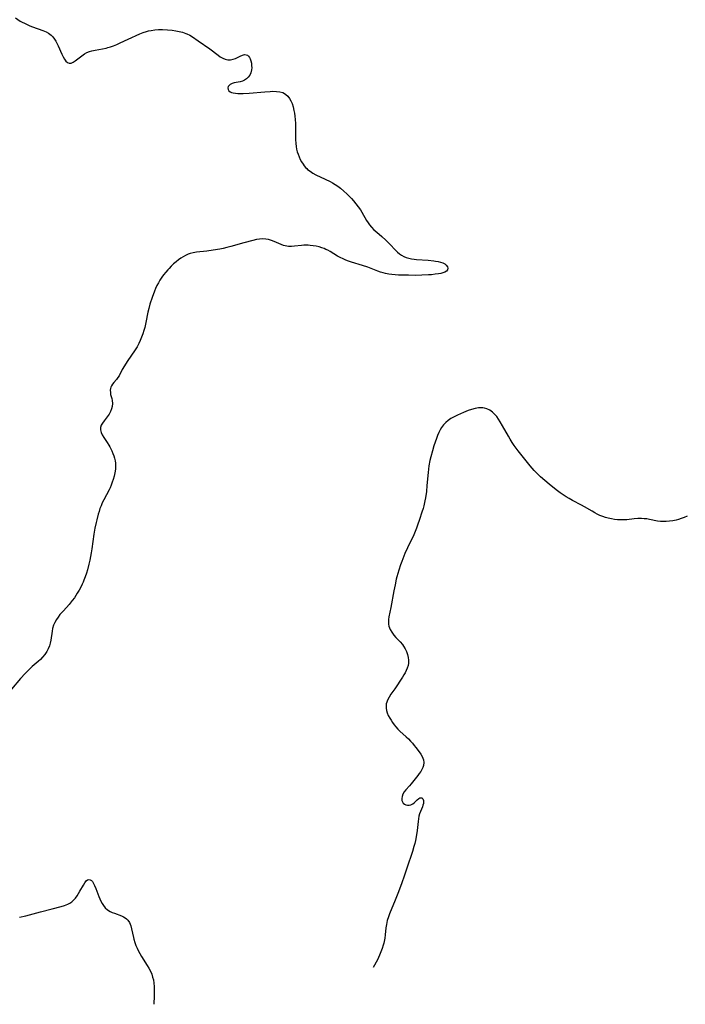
# Model space of a CAD drawing. Header units: inches. Extents: x 1073367 to 1082519, y 1569854 to 1574957.
# Tile 270 of 565: x 1078604 to 1078941, y 1571701 to 1572199. Entities that reach past the tile are written whole.
import ezdxf

# ---------------------------------------------------------------- set-up
doc = ezdxf.new("R2010")
doc.units = ezdxf.units.IN
doc.header["$MEASUREMENT"] = 0
doc.layers.add('CGG_CurvaNivelLidar_v1', color=7, linetype='Continuous', lineweight=30, true_color=0x008008)

msp = doc.modelspace()

# ---------------------------------------------------------------- linework, layer by layer
at = {"layer": 'CGG_CurvaNivelLidar_v1'}
for points in [[(1078601.4766, 1572200.3407, 72), (1078603.7809, 1572198.799, 72), (1078604.5141, 1572198.388, 72), (1078606.403, 1572197.4654, 72), (1078608.7574, 1572196.4209, 72), (1078610.1689, 1572195.8451, 72), (1078615.3188, 1572194.0541, 72), (1078616.9573, 1572193.3488, 72), (1078618.2276, 1572192.6386, 72), (1078619.4815, 1572191.6905, 72), (1078620.404, 1572190.7464, 72), (1078621.2246, 1572189.6876, 72), (1078621.959, 1572188.5421, 72), (1078622.4956, 1572187.5712, 72), (1078623.1434, 1572186.2175, 72), (1078624.9135, 1572181.9775, 72), (1078625.5732, 1572180.5959, 72), (1078626.2807, 1572179.4083, 72), (1078627.0506, 1572178.4338, 72), (1078627.877, 1572177.7391, 72), (1078628.7574, 1572177.4097, 72), (1078629.6746, 1572177.5053, 72), (1078630.6404, 1572177.9357, 72), (1078631.6535, 1572178.599, 72), (1078635.0909, 1572181.2522, 72), (1078636.3586, 1572182.1306, 72), (1078637.6077, 1572182.8521, 72), (1078638.9188, 1572183.4012, 72), (1078640.185, 1572183.7622, 72), (1078641.8967, 1572184.1248, 72), (1078645.4953, 1572184.7527, 72), (1078647.3266, 1572185.1199, 72), (1078648.1726, 1572185.3238, 72), (1078649.5425, 1572185.7232, 72), (1078651.1986, 1572186.3058, 72), (1078652.844, 1572186.9693, 72), (1078654.4793, 1572187.692, 72), (1078658.5517, 1572189.6115, 72), (1078664.4974, 1572192.3139, 72), (1078666.0751, 1572192.9553, 72), (1078667.9, 1572193.5675, 72), (1078668.8063, 1572193.8089, 72), (1078670.1664, 1572194.0859, 72), (1078672.0597, 1572194.3211, 72), (1078673.9747, 1572194.4239, 72), (1078675.9018, 1572194.4263, 72), (1078678.512, 1572194.3063, 72), (1078680.8844, 1572194.0865, 72), (1078682.6544, 1572193.8478, 72), (1078684.3991, 1572193.5273, 72), (1078686.1061, 1572193.1002, 72), (1078687.7602, 1572192.5328, 72), (1078688.2728, 1572192.3162, 72), (1078689.7422, 1572191.5814, 72), (1078691.1686, 1572190.7348, 72), (1078693.9589, 1572188.8533, 72), (1078699.8639, 1572184.6722, 72), (1078704.0903, 1572181.4593, 72), (1078705.176, 1572180.7009, 72), (1078706.4392, 1572179.9626, 72), (1078707.7168, 1572179.4191, 72), (1078709.0067, 1572179.1299, 72), (1078710.3566, 1572179.1466, 72), (1078711.6885, 1572179.4293, 72), (1078712.9711, 1572179.9035, 72), (1078715.3199, 1572181.0865, 72), (1078716.4237, 1572181.5639, 72), (1078717.5317, 1572181.8057, 72), (1078718.2462, 1572181.7638, 72), (1078718.8939, 1572181.5274, 72), (1078719.5517, 1572181.0191, 72), (1078720.023, 1572180.3976, 72), (1078720.4009, 1572179.6437, 72), (1078720.735, 1572178.6266, 72), (1078720.9601, 1572177.5104, 72), (1078721.083, 1572176.3334, 72), (1078721.1028, 1572175.1658, 72), (1078721.008, 1572174.0029, 72), (1078720.6933, 1572172.594, 72), (1078720.1263, 1572171.3012, 72), (1078719.3977, 1572170.3113, 72), (1078718.4857, 1572169.4785, 72), (1078717.4301, 1572168.8236, 72), (1078716.3924, 1572168.3988, 72), (1078715.3025, 1572168.0894, 72), (1078712.1582, 1572167.4256, 72), (1078711.1319, 1572167.1169, 72), (1078710.2632, 1572166.6952, 72), (1078709.6646, 1572166.1928, 72), (1078709.2544, 1572165.6004, 72), (1078709.0523, 1572164.9591, 72), (1078709.1418, 1572164.1089, 72), (1078709.4883, 1572163.5205, 72), (1078710.2001, 1572162.9296, 72), (1078710.8802, 1572162.615, 72), (1078711.6781, 1572162.3863, 72), (1078712.818, 1572162.2043, 72), (1078714.0757, 1572162.116, 72), (1078715.4234, 1572162.097, 72), (1078716.8388, 1572162.1262, 72), (1078719.8631, 1572162.2834, 72), (1078727.8018, 1572163.013, 72), (1078730.4218, 1572163.1882, 72), (1078731.8273, 1572163.2308, 72), (1078733.6202, 1572163.1818, 72), (1078735.315, 1572162.9666, 72), (1078736.8729, 1572162.5232, 72), (1078737.7599, 1572162.095, 72), (1078738.3879, 1572161.6747, 72), (1078739.4045, 1572160.708, 72), (1078740.2313, 1572159.5982, 72), (1078740.9345, 1572158.3451, 72), (1078741.5184, 1572156.9773, 72), (1078742.0392, 1572155.3198, 72), (1078742.4376, 1572153.5758, 72), (1078742.6944, 1572152.0752, 72), (1078742.8965, 1572150.5443, 72), (1078743.0534, 1572148.9925, 72), (1078743.2082, 1572146.837, 72), (1078743.3258, 1572143.6551, 72), (1078743.3559, 1572138.8699, 72), (1078743.4311, 1572136.7368, 72), (1078743.5679, 1572135.2852, 72), (1078743.8094, 1572133.8697, 72), (1078744.1538, 1572132.5745, 72), (1078744.5913, 1572131.3113, 72), (1078745.0941, 1572130.0726, 72), (1078745.6953, 1572128.7477, 72), (1078746.361, 1572127.4622, 72), (1078747.1111, 1572126.2361, 72), (1078747.7257, 1572125.3906, 72), (1078748.404, 1572124.5974, 72), (1078748.9388, 1572124.0598, 72), (1078749.4281, 1572123.623, 72), (1078750.6344, 1572122.71, 72), (1078752.0777, 1572121.8118, 72), (1078753.6042, 1572120.9916, 72), (1078758.2791, 1572118.759, 72), (1078760.8103, 1572117.4979, 72), (1078762.0478, 1572116.8139, 72), (1078763.4017, 1572115.9861, 72), (1078764.7186, 1572115.0996, 72), (1078765.9996, 1572114.1608, 72), (1078767.7714, 1572112.7306, 72), (1078769.3415, 1572111.3103, 72), (1078770.4968, 1572110.168, 72), (1078771.6118, 1572108.9865, 72), (1078772.686, 1572107.7691, 72), (1078773.9149, 1572106.2668, 72), (1078775.0773, 1572104.7187, 72), (1078776.1646, 1572103.125, 72), (1078776.8345, 1572102.0532, 72), (1078779.3104, 1572097.8332, 72), (1078780.035, 1572096.6881, 72), (1078780.8062, 1572095.5854, 72), (1078781.6971, 1572094.477, 72), (1078783.0039, 1572093.1158, 72), (1078784.4101, 1572091.8392, 72), (1078786.9654, 1572089.6553, 72), (1078789.0383, 1572087.7984, 72), (1078790.9252, 1572085.934, 72), (1078794.0423, 1572082.5837, 72), (1078794.9516, 1572081.7165, 72), (1078795.9127, 1572080.9232, 72), (1078796.9974, 1572080.1919, 72), (1078798.1543, 1572079.5726, 72), (1078799.3764, 1572079.0711, 72), (1078800.6514, 1572078.6918, 72), (1078801.9737, 1572078.4121, 72), (1078803.3324, 1572078.2089, 72), (1078804.6008, 1572078.0723, 72), (1078810.4346, 1572077.6788, 72), (1078813.3416, 1572077.4065, 72), (1078814.2299, 1572077.2833, 72), (1078815.5289, 1572077.0504, 72), (1078816.7388, 1572076.7486, 72), (1078817.8307, 1572076.3575, 72), (1078818.8482, 1572075.8116, 72), (1078819.6434, 1572075.1592, 72), (1078820.1779, 1572074.4098, 72), (1078820.3819, 1572073.6295, 72), (1078820.2048, 1572072.8513, 72), (1078819.662, 1572072.1708, 72), (1078818.905, 1572071.6941, 72), (1078817.9402, 1572071.321, 72), (1078816.8881, 1572071.0399, 72), (1078815.7259, 1572070.8095, 72), (1078813.9832, 1572070.5542, 72), (1078812.1287, 1572070.3605, 72), (1078810.5802, 1572070.2438, 72), (1078807.2825, 1572070.0861, 72), (1078803.8001, 1572070.0248, 72), (1078800.4211, 1572070.0338, 72), (1078797.1355, 1572070.1087, 72), (1078795.4802, 1572070.1871, 72), (1078793.8049, 1572070.3016, 72), (1078792.1452, 1572070.4644, 72), (1078790.4837, 1572070.6958, 72), (1078788.8472, 1572071.0109, 72), (1078787.6116, 1572071.3189, 72), (1078786.3945, 1572071.6819, 72), (1078784.9769, 1572072.1734, 72), (1078779.8741, 1572074.1846, 72), (1078777.2229, 1572075.0662, 72), (1078771.5997, 1572076.7748, 72), (1078770.1986, 1572077.2466, 72), (1078768.8176, 1572077.7621, 72), (1078767.3528, 1572078.384, 72), (1078765.9232, 1572079.0701, 72), (1078764.5328, 1572079.8158, 72), (1078760.8658, 1572082.0266, 72), (1078759.6439, 1572082.7194, 72), (1078758.7165, 1572083.1876, 72), (1078757.8616, 1572083.5596, 72), (1078756.699, 1572083.9852, 72), (1078755.2519, 1572084.411, 72), (1078753.7748, 1572084.7483, 72), (1078752.2777, 1572085.0039, 72), (1078750.7697, 1572085.1798, 72), (1078749.6803, 1572085.2562, 72), (1078748.593, 1572085.2877, 72), (1078747.4413, 1572085.2701, 72), (1078746.3003, 1572085.2038, 72), (1078742.8575, 1572084.8247, 72), (1078741.2008, 1572084.6785, 72), (1078739.8198, 1572084.6641, 72), (1078738.8994, 1572084.7516, 72), (1078738.032, 1572084.9274, 72), (1078737.2347, 1572085.1612, 72), (1078736.037, 1572085.6092, 72), (1078732.4202, 1572087.212, 72), (1078731.0494, 1572087.7352, 72), (1078729.6466, 1572088.1482, 72), (1078728.2112, 1572088.4046, 72), (1078726.6866, 1572088.4676, 72), (1078725.133, 1572088.3561, 72), (1078723.5568, 1572088.1133, 72), (1078721.7467, 1572087.7229, 72), (1078717.153, 1572086.4998, 72), (1078710.4759, 1572084.5793, 72), (1078708.4385, 1572084.0415, 72), (1078706.5941, 1572083.6126, 72), (1078704.9511, 1572083.2746, 72), (1078701.6521, 1572082.7022, 72), (1078698.421, 1572082.2641, 72), (1078693.0803, 1572081.6751, 72), (1078691.4757, 1572081.4143, 72), (1078689.9163, 1572081.0345, 72), (1078688.9074, 1572080.6891, 72), (1078687.6223, 1572080.1161, 72), (1078686.3816, 1572079.4301, 72), (1078685.178, 1572078.6531, 72), (1078684.0063, 1572077.8028, 72), (1078682.7745, 1572076.8186, 72), (1078681.5747, 1572075.7773, 72), (1078680.4076, 1572074.6872, 72), (1078679.2767, 1572073.553, 72), (1078678.6464, 1572072.8825, 72), (1078677.5576, 1572071.6409, 72), (1078676.524, 1572070.3512, 72), (1078675.5493, 1572069.0169, 72), (1078674.6414, 1572067.6381, 72), (1078673.8378, 1572066.2658, 72), (1078673.1054, 1572064.8556, 72), (1078672.4459, 1572063.4112, 72), (1078671.8607, 1572061.9457, 72), (1078670.7173, 1572058.796, 72), (1078669.592, 1572055.4323, 72), (1078668.9566, 1572053.1703, 72), (1078668.5552, 1572051.4174, 72), (1078667.5181, 1572046.1091, 72), (1078666.9424, 1572043.6185, 72), (1078666.5078, 1572042.0738, 72), (1078665.9548, 1572040.3587, 72), (1078665.3349, 1572038.6697, 72), (1078664.6443, 1572037.0129, 72), (1078663.8923, 1572035.4289, 72), (1078663.0588, 1572033.8915, 72), (1078662.0849, 1572032.3177, 72), (1078657.9906, 1572026.3198, 72), (1078656.7091, 1572024.2724, 72), (1078655.5893, 1572022.2751, 72), (1078653.939, 1572019.1086, 72), (1078653.3967, 1572018.2296, 72), (1078652.6707, 1572017.3154, 72), (1078651.2551, 1572015.7106, 72), (1078650.6666, 1572014.9353, 72), (1078650.1627, 1572014.1156, 72), (1078649.8485, 1572013.4311, 72), (1078649.6328, 1572012.7442, 72), (1078649.4961, 1572011.7983, 72), (1078649.5211, 1572010.7737, 72), (1078649.6802, 1572009.7378, 72), (1078650.1983, 1572007.6513, 72), (1078650.4245, 1572006.5766, 72), (1078650.5574, 1572005.1373, 72), (1078650.4633, 1572003.6725, 72), (1078650.1573, 1572002.371, 72), (1078649.6535, 1572001.1101, 72), (1078648.8686, 1571999.7414, 72), (1078647.9455, 1571998.436, 72), (1078646.3256, 1571996.3201, 72), (1078645.5488, 1571995.211, 72), (1078644.9402, 1571994.0963, 72), (1078644.5947, 1571992.9494, 72), (1078644.5883, 1571991.7565, 72), (1078644.8783, 1571990.5292, 72), (1078645.4075, 1571989.2908, 72), (1078646.1626, 1571987.9965, 72), (1078647.9606, 1571985.3348, 72), (1078648.7583, 1571984.0594, 72), (1078649.2876, 1571983.1127, 72), (1078649.7977, 1571982.1153, 72), (1078650.2751, 1571981.095, 72), (1078650.7801, 1571979.8952, 72), (1078651.2265, 1571978.675, 72), (1078651.6012, 1571977.4376, 72), (1078651.8911, 1571976.1767, 72), (1078652.0807, 1571974.906, 72), (1078652.1549, 1571973.6301, 72), (1078652.056, 1571971.8635, 72), (1078651.7878, 1571970.0892, 72), (1078651.4297, 1571968.3741, 72), (1078650.9763, 1571966.6605, 72), (1078650.5165, 1571965.2438, 72), (1078649.9828, 1571963.8431, 72), (1078649.3939, 1571962.4964, 72), (1078648.8768, 1571961.4233, 72), (1078646.1618, 1571956.2714, 72), (1078645.4609, 1571954.7986, 72), (1078644.8159, 1571953.2989, 72), (1078644.2819, 1571951.9183, 72), (1078643.7955, 1571950.5192, 72), (1078643.3577, 1571949.1032, 72), (1078642.6105, 1571946.2243, 72), (1078642.3001, 1571944.8457, 72), (1078641.7492, 1571942.0461, 72), (1078641.234, 1571938.9531, 72), (1078640.1762, 1571931.5329, 72), (1078639.8654, 1571929.59, 72), (1078639.5105, 1571927.6549, 72), (1078639.1136, 1571925.7292, 72), (1078638.6729, 1571923.8157, 72), (1078637.9067, 1571920.9335, 72), (1078637.3705, 1571919.1536, 72), (1078636.7849, 1571917.3916, 72), (1078636.1407, 1571915.6531, 72), (1078635.7379, 1571914.6654, 72), (1078635.3088, 1571913.6897, 72), (1078634.5411, 1571912.1111, 72), (1078633.7051, 1571910.5677, 72), (1078632.8075, 1571909.0595, 72), (1078631.314, 1571906.8092, 72), (1078630.2374, 1571905.3427, 72), (1078628.6143, 1571903.3442, 72), (1078625.7614, 1571900.2008, 72), (1078624.0203, 1571898.2196, 72), (1078623.0675, 1571897.0033, 72), (1078622.2046, 1571895.751, 72), (1078621.3803, 1571894.3137, 72), (1078620.7347, 1571892.8155, 72), (1078620.2974, 1571891.2575, 72), (1078620.0324, 1571889.811, 72), (1078619.4266, 1571885.3685, 72), (1078619.0836, 1571883.7513, 72), (1078618.6906, 1571882.4386, 72), (1078618.096, 1571880.9613, 72), (1078617.3545, 1571879.5481, 72), (1078616.3716, 1571878.0798, 72), (1078615.2355, 1571876.7059, 72), (1078614.1407, 1571875.5854, 72), (1078612.9753, 1571874.514, 72), (1078609.9916, 1571871.9485, 72), (1078609.1078, 1571871.1536, 72), (1078607.7188, 1571869.8178, 72), (1078606.3693, 1571868.4276, 72), (1078604.0004, 1571865.8161, 72), (1078599.4183, 1571860.4307, 72)], [(1078941.652, 1571948.0472, 72.5), (1078940.11, 1571947.3922, 72.5), (1078938.5226, 1571946.8262, 72.5), (1078937.2678, 1571946.4555, 72.5), (1078935.9984, 1571946.1348, 72.5), (1078934.3298, 1571945.7794, 72.5), (1078932.6569, 1571945.5073, 72.5), (1078930.9863, 1571945.3421, 72.5), (1078929.324, 1571945.315, 72.5), (1078928.0266, 1571945.4126, 72.5), (1078926.6374, 1571945.6211, 72.5), (1078922.4721, 1571946.4586, 72.5), (1078921.1571, 1571946.6602, 72.5), (1078919.831, 1571946.7975, 72.5), (1078918.4973, 1571946.8598, 72.5), (1078916.6222, 1571946.8143, 72.5), (1078914.7401, 1571946.6638, 72.5), (1078911.0645, 1571946.2965, 72.5), (1078909.7549, 1571946.2052, 72.5), (1078908.4442, 1571946.1671, 72.5), (1078907.3753, 1571946.1884, 72.5), (1078906.3071, 1571946.2554, 72.5), (1078904.758, 1571946.4273, 72.5), (1078903.2179, 1571946.6824, 72.5), (1078901.6922, 1571947.0199, 72.5), (1078900.2463, 1571947.4247, 72.5), (1078898.8253, 1571947.9147, 72.5), (1078897.4599, 1571948.4822, 72.5), (1078896.1195, 1571949.1215, 72.5), (1078894.7995, 1571949.8166, 72.5), (1078893.4888, 1571950.5571, 72.5), (1078889.5771, 1571952.8629, 72.5), (1078888.165, 1571953.658, 72.5), (1078883.5217, 1571956.0875, 72.5), (1078881.8867, 1571956.9652, 72.5), (1078880.3424, 1571957.8566, 72.5), (1078878.8364, 1571958.8087, 72.5), (1078877.353, 1571959.8462, 72.5), (1078875.9057, 1571960.9393, 72.5), (1078874.4492, 1571962.0945, 72.5), (1078871.7149, 1571964.3298, 72.5), (1078869.4997, 1571966.1798, 72.5), (1078867.4173, 1571968.0107, 72.5), (1078866.2829, 1571969.0756, 72.5), (1078865.1815, 1571970.1732, 72.5), (1078864.1408, 1571971.2825, 72.5), (1078862.1481, 1571973.5828, 72.5), (1078856.0166, 1571981.1276, 72.5), (1078855.0023, 1571982.4672, 72.5), (1078854.0251, 1571983.842, 72.5), (1078852.9682, 1571985.414, 72.5), (1078851.9561, 1571987.021, 72.5), (1078851.0709, 1571988.5284, 72.5), (1078848.1849, 1571993.78, 72.5), (1078846.9588, 1571995.9116, 72.5), (1078846.1267, 1571997.2272, 72.5), (1078845.2389, 1571998.4649, 72.5), (1078844.2705, 1571999.5941, 72.5), (1078843.01, 1572000.7386, 72.5), (1078841.6304, 1572001.677, 72.5), (1078840.1542, 1572002.3858, 72.5), (1078838.9367, 1572002.7546, 72.5), (1078838.2048, 1572002.8819, 72.5), (1078837.4434, 1572002.941, 72.5), (1078835.8965, 1572002.8727, 72.5), (1078834.1779, 1572002.5831, 72.5), (1078832.4345, 1572002.1277, 72.5), (1078830.6802, 1572001.5484, 72.5), (1078828.3376, 1572000.6369, 72.5), (1078826.7934, 1571999.9798, 72.5), (1078825.2679, 1571999.2812, 72.5), (1078823.3222, 1571998.2824, 72.5), (1078821.9306, 1571997.4576, 72.5), (1078820.6139, 1571996.5515, 72.5), (1078819.3966, 1571995.5445, 72.5), (1078818.1613, 1571994.2459, 72.5), (1078817.2739, 1571993.0461, 72.5), (1078816.5294, 1571991.8031, 72.5), (1078815.8724, 1571990.4931, 72.5), (1078815.2155, 1571988.965, 72.5), (1078814.6165, 1571987.3918, 72.5), (1078813.9832, 1571985.5791, 72.5), (1078813.3843, 1571983.7404, 72.5), (1078812.609, 1571981.1765, 72.5), (1078811.7783, 1571978.1022, 72.5), (1078811.3538, 1571976.3102, 72.5), (1078810.8067, 1571973.5234, 72.5), (1078810.5696, 1571971.9128, 72.5), (1078810.3799, 1571970.2403, 72.5), (1078809.8397, 1571963.5561, 72.5), (1078809.538, 1571960.5014, 72.5), (1078809.1076, 1571957.3487, 72.5), (1078808.8351, 1571955.7898, 72.5), (1078808.2756, 1571953.2619, 72.5), (1078807.9179, 1571951.9764, 72.5), (1078807.3217, 1571950.1233, 72.5), (1078806.0471, 1571946.4547, 72.5), (1078805.0905, 1571943.5596, 72.5), (1078804.502, 1571941.9362, 72.5), (1078803.8617, 1571940.3234, 72.5), (1078803.1226, 1571938.6098, 72.5), (1078799.9916, 1571932.0551, 72.5), (1078798.6778, 1571929.1508, 72.5), (1078798.1221, 1571927.842, 72.5), (1078797.0959, 1571925.1944, 72.5), (1078796.4979, 1571923.4392, 72.5), (1078795.6259, 1571920.7126, 72.5), (1078794.6608, 1571917.4385, 72.5), (1078794.3113, 1571916.0953, 72.5), (1078793.6942, 1571913.388, 72.5), (1078793.1092, 1571910.3298, 72.5), (1078791.5858, 1571901.8688, 72.5), (1078790.6164, 1571897.1777, 72.5), (1078790.4028, 1571895.7158, 72.5), (1078790.3382, 1571894.2836, 72.5), (1078790.4017, 1571893.4173, 72.5), (1078790.6244, 1571892.3057, 72.5), (1078791.2196, 1571890.7435, 72.5), (1078792.0742, 1571889.2593, 72.5), (1078793.129, 1571887.8586, 72.5), (1078794.155, 1571886.7212, 72.5), (1078796.3063, 1571884.4823, 72.5), (1078797.413, 1571883.1685, 72.5), (1078798.0466, 1571882.2738, 72.5), (1078798.8461, 1571880.9231, 72.5), (1078799.5132, 1571879.5098, 72.5), (1078800.033, 1571878.0493, 72.5), (1078800.3808, 1571876.5544, 72.5), (1078800.5245, 1571875.1235, 72.5), (1078800.4754, 1571873.6888, 72.5), (1078800.2582, 1571872.4107, 72.5), (1078799.8863, 1571871.1526, 72.5), (1078799.3965, 1571869.9699, 72.5), (1078798.803, 1571868.8086, 72.5), (1078798.1319, 1571867.6629, 72.5), (1078797.3987, 1571866.5144, 72.5), (1078793.5209, 1571860.7114, 72.5), (1078791.5896, 1571857.9, 72.5), (1078790.6534, 1571856.441, 72.5), (1078789.8781, 1571854.9642, 72.5), (1078789.4657, 1571853.8563, 72.5), (1078789.2732, 1571853.0549, 72.5), (1078789.1538, 1571851.9883, 72.5), (1078789.1902, 1571850.8419, 72.5), (1078789.3798, 1571849.6954, 72.5), (1078789.7086, 1571848.5587, 72.5), (1078790.2831, 1571847.1858, 72.5), (1078791.0021, 1571845.8353, 72.5), (1078791.6789, 1571844.727, 72.5), (1078792.4121, 1571843.6326, 72.5), (1078793.2589, 1571842.4702, 72.5), (1078794.1646, 1571841.342, 72.5), (1078795.1374, 1571840.2633, 72.5), (1078796.138, 1571839.2826, 72.5), (1078799.358, 1571836.352, 72.5), (1078800.4526, 1571835.2888, 72.5), (1078801.5185, 1571834.1907, 72.5), (1078802.5382, 1571833.0631, 72.5), (1078803.4082, 1571832.0256, 72.5), (1078804.2391, 1571830.9776, 72.5), (1078805.9337, 1571828.7259, 72.5), (1078806.7535, 1571827.53, 72.5), (1078807.4528, 1571826.3332, 72.5), (1078807.8263, 1571825.5319, 72.5), (1078808.111, 1571824.7278, 72.5), (1078808.3478, 1571823.3042, 72.5), (1078808.176, 1571821.8569, 72.5), (1078807.8298, 1571820.819, 72.5), (1078807.3332, 1571819.7946, 72.5), (1078806.695, 1571818.7618, 72.5), (1078805.9656, 1571817.7428, 72.5), (1078805.1821, 1571816.7286, 72.5), (1078801.7978, 1571812.4787, 72.5), (1078800.9335, 1571811.4635, 72.5), (1078799.1469, 1571809.5854, 72.5), (1078798.3168, 1571808.5103, 72.5), (1078797.6539, 1571807.3694, 72.5), (1078797.2122, 1571806.1993, 72.5), (1078797.0515, 1571805.1512, 72.5), (1078797.1399, 1571804.1623, 72.5), (1078797.422, 1571803.408, 72.5), (1078797.879, 1571802.7686, 72.5), (1078798.4424, 1571802.3021, 72.5), (1078799.1048, 1571801.9661, 72.5), (1078799.9708, 1571801.7418, 72.5), (1078800.8721, 1571801.7151, 72.5), (1078801.7559, 1571801.9034, 72.5), (1078802.6163, 1571802.337, 72.5), (1078803.4055, 1571802.941, 72.5), (1078804.126, 1571803.629, 72.5), (1078804.9152, 1571804.4471, 72.5), (1078805.6869, 1571805.1068, 72.5), (1078806.2452, 1571805.3905, 72.5), (1078806.7912, 1571805.498, 72.5), (1078807.2816, 1571805.4068, 72.5), (1078807.8114, 1571804.9145, 72.5), (1078808.0979, 1571804.0867, 72.5), (1078808.1222, 1571803.245, 72.5), (1078808.0288, 1571802.5883, 72.5), (1078807.82, 1571801.7613, 72.5), (1078807.5213, 1571800.9031, 72.5), (1078806.527, 1571798.6184, 72.5), (1078806.067, 1571797.3762, 72.5), (1078805.7486, 1571796.1332, 72.5), (1078805.5169, 1571794.8132, 72.5), (1078805.3372, 1571793.4337, 72.5), (1078804.8312, 1571788.8368, 72.5), (1078804.3993, 1571785.6788, 72.5), (1078804.0649, 1571783.8598, 72.5), (1078803.7021, 1571782.3131, 72.5), (1078803.2798, 1571780.7754, 72.5), (1078802.4809, 1571778.2047, 72.5), (1078799.7171, 1571769.8887, 72.5), (1078798.4684, 1571766.3244, 72.5), (1078796.8911, 1571761.9598, 72.5), (1078795.056, 1571756.9915, 72.5), (1078793.7968, 1571753.6813, 72.5), (1078790.8789, 1571746.732, 72.5), (1078790.3002, 1571745.1864, 72.5), (1078789.7439, 1571743.3591, 72.5), (1078789.3299, 1571741.3043, 72.5), (1078789.1022, 1571739.5964, 72.5), (1078788.7367, 1571736.1372, 72.5), (1078788.5059, 1571734.4032, 72.5), (1078788.3652, 1571733.5765, 72.5), (1078787.999, 1571731.883, 72.5), (1078787.7288, 1571730.8699, 72.5), (1078787.1828, 1571729.1352, 72.5), (1078786.5474, 1571727.4212, 72.5), (1078785.8306, 1571725.7302, 72.5), (1078784.7617, 1571723.5071, 72.5), (1078782.6954, 1571719.5186, 72.5)], [(1078603.5836, 1571745.0255, 72), (1078606.6737, 1571745.7495, 72), (1078614.0844, 1571747.7794, 72), (1078620.0771, 1571749.323, 72), (1078624.7083, 1571750.4419, 72), (1078626.3767, 1571750.9534, 72), (1078627.9601, 1571751.5971, 72), (1078629.0466, 1571752.174, 72), (1078630.0482, 1571752.8627, 72), (1078631.0088, 1571753.7386, 72), (1078631.873, 1571754.7329, 72), (1078632.681, 1571755.8398, 72), (1078633.4259, 1571757.0029, 72), (1078634.1196, 1571758.1918, 72), (1078635.8545, 1571761.3105, 72), (1078636.6097, 1571762.4981, 72), (1078637.3566, 1571763.4147, 72), (1078638.0186, 1571763.9365, 72), (1078638.6958, 1571764.1503, 72), (1078639.3607, 1571764.0103, 72), (1078639.9986, 1571763.5594, 72), (1078640.4399, 1571763.0544, 72), (1078640.8561, 1571762.4299, 72), (1078641.5378, 1571761.1206, 72), (1078642.1844, 1571759.6114, 72), (1078643.7358, 1571755.5397, 72), (1078644.2514, 1571754.2595, 72), (1078644.7632, 1571753.1118, 72), (1078645.3329, 1571752.015, 72), (1078645.9867, 1571750.9918, 72), (1078646.9838, 1571749.8112, 72), (1078648.1331, 1571748.7982, 72), (1078649.4069, 1571747.9655, 72), (1078650.4901, 1571747.4372, 72), (1078651.6139, 1571746.9907, 72), (1078655.2219, 1571745.6926, 72), (1078656.1939, 1571745.2575, 72), (1078657.0911, 1571744.738, 72), (1078657.7778, 1571744.2032, 72), (1078658.3854, 1571743.5803, 72), (1078659.2074, 1571742.3583, 72), (1078659.5754, 1571741.5643, 72), (1078659.882, 1571740.7183, 72), (1078660.3229, 1571739.1261, 72), (1078661.2527, 1571734.7814, 72), (1078661.4804, 1571733.8497, 72), (1078661.9513, 1571732.2471, 72), (1078662.5138, 1571730.658, 72), (1078663.0382, 1571729.3698, 72), (1078663.6263, 1571728.1045, 72), (1078664.4454, 1571726.5841, 72), (1078665.3393, 1571725.096, 72), (1078668.1832, 1571720.6051, 72), (1078669.0258, 1571719.1497, 72), (1078669.7911, 1571717.666, 72), (1078670.4548, 1571716.1499, 72), (1078670.9508, 1571714.7252, 72), (1078671.3198, 1571713.2695, 72), (1078671.5689, 1571711.6349, 72), (1078671.699, 1571709.9698, 72), (1078671.7531, 1571708.4848, 72), (1078671.763, 1571706.9855, 72), (1078671.7293, 1571705.262, 72), (1078671.5851, 1571700.9046, 72)]]:
    msp.add_polyline3d(points, dxfattribs=at)

doc.saveas('drawing.dxf')
